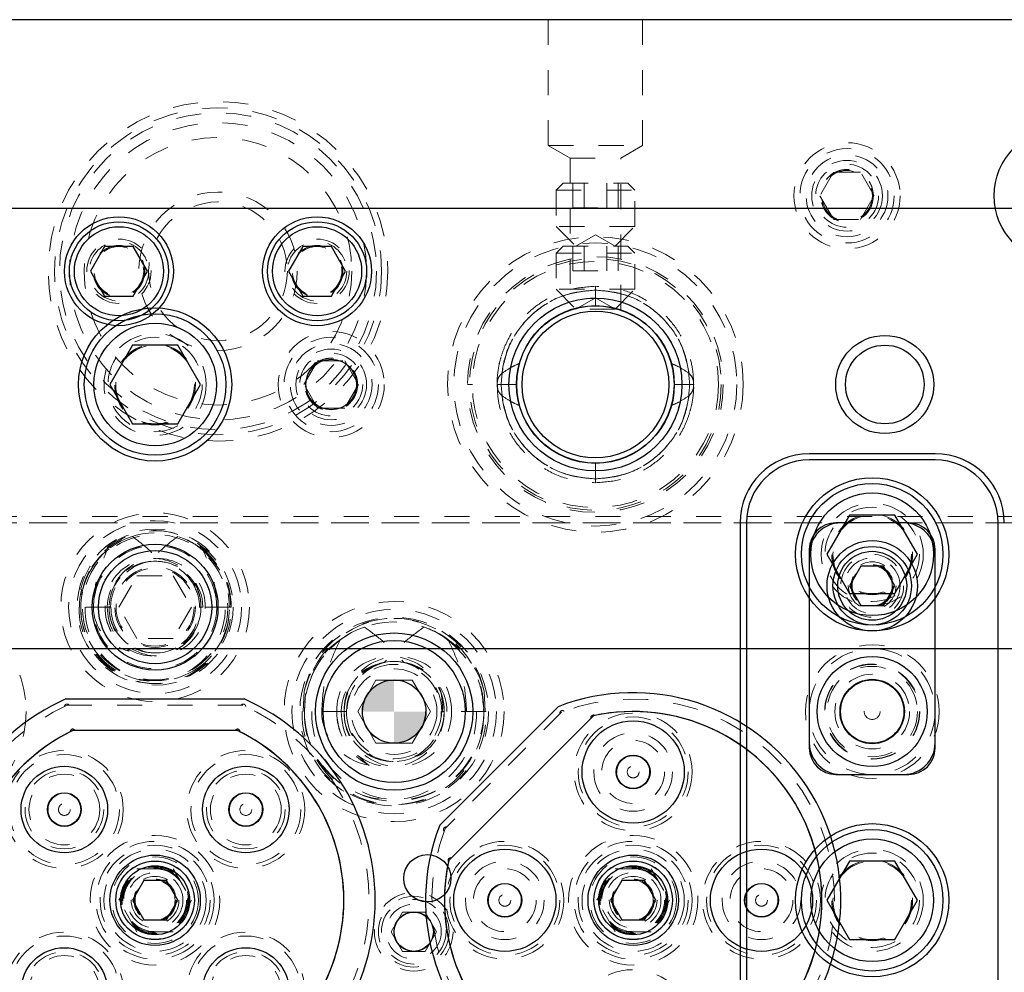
# Model space of a CAD drawing. Header units: inches. Extents: x 220 to 877, y 4 to 174.
# Tile 262 of 656: x 343.71 to 347.62, y 158.14 to 161.92. Entities that reach past the tile are written whole.
import ezdxf

# ---------------------------------------------------------------- set-up
doc = ezdxf.new("R2010")
doc.units = ezdxf.units.IN
doc.header["$LTSCALE"] = 0.5
doc.header["$MEASUREMENT"] = 0
doc.linetypes.add('HIDDEN', pattern=[0.225, 0.15, -0.075])
for name, color, linetype in [('APP-M-S', 30, 'Continuous'), ('APP-M-S2', 1, 'Continuous'), ('DIE-M-S', 8, 'Continuous'), ('DIE-M-S2', 1, 'Continuous'), ('DIE-M-S3', 8, 'Continuous'), ('DSS-M-S', 53, 'Continuous'), ('DST-M-S', 53, 'Continuous'), ('PAD-M-S', 135, 'Continuous'), ('PBU-M-S', 8, 'Continuous'), ('PUN-M-S', 8, 'Continuous'), ('SID-M-S2', 1, 'Continuous'), ('ST1-M-S', 193, 'Continuous'), ('ST2-M-S', 193, 'Continuous'), ('SVD-M-S', 8, 'Continuous'), ('SVE-M-S', 8, 'Continuous'), ('SVF-M-S', 8, 'Continuous')]:
    doc.layers.add(name, color=color, linetype=linetype)

msp = doc.modelspace()

# ---------------------------------------------------------------- hatches: boundary and pattern name
at = {"layer": 'APP-M-S'}
h = msp.add_hatch(color=256, dxfattribs=at)
h.paths.add_polyline_path([(345.19763, 159.17488), (345.19763, 159.30088, 0.4142136), (345.07163, 159.17488)])
h.paths.add_polyline_path([(345.19763, 159.04888, 0.4142136), (345.32363, 159.17488), (345.19763, 159.17488)])

# ---------------------------------------------------------------- linework, layer by layer
at = {"layer": 'APP-M-S', "linetype": 'Continuous', "lineweight": 25}
msp.add_line((348.99763, 159.42488), (318.59763, 159.42488), dxfattribs=at)
msp.add_circle((345.19763, 159.17488), 0.126, dxfattribs=at)
at = {"layer": 'APP-M-S2', "linetype": 'Continuous', "lineweight": 25}
msp.add_circle((347.09763, 159.17488), 0.126, dxfattribs=at)
at = {"layer": 'DIE-M-S', "linetype": 'Continuous', "lineweight": 25}
for p, q in [((349.24763, 161.17488), (334.99763, 161.17488)), ((347.24263, 159.92488), (346.95263, 159.92488)), ((346.84763, 159.81988), (346.84763, 159.02988)), ((347.34763, 159.02988), (347.34763, 159.81988)), ((345.97971, 159.14791), (345.4246, 158.5928)), ((344.56589, 159.09988), (343.92937, 159.09988)), ((346.95263, 158.92488), (347.24263, 158.92488))]:
    msp.add_line(p, q, dxfattribs=at)
for centre, radius in [((344.24763, 160.47488), 0.3045), ((345.99763, 160.47488), 0.3135), ((347.14763, 160.47488), 0.195), ((347.14763, 160.47488), 0.15625), ((344.94763, 160.47488), 0.1005), ((345.19763, 159.17488), 0.3125), ((345.27563, 158.29988), 0.0785)]:
    msp.add_circle(centre, radius, dxfattribs=at)
at = {"layer": 'DIE-M-S', "linetype": 'HIDDEN', "lineweight": 18}
msp.add_circle((344.24763, 160.47488), 0.203, dxfattribs=at)
at = {"layer": 'DIE-M-S', "linetype": 'Continuous', "lineweight": 25}
for centre, radius, start, end in [((346.95263, 159.81988), 0.105, 90, 180), ((347.24263, 159.81988), 0.105, 0, 90), ((346.14763, 158.42488), 0.75, 168.21871, 101.78129), ((345.98936, 159.1505), 0.01, 59.1172, 195), ((344.24763, 158.42488), 0.75, 116.69384, 243.30616), ((343.92071, 159.09488), 0.01, 30, 179.62891), ((344.57455, 159.09488), 0.01, 0.37109, 150), ((344.24763, 158.42488), 0.75, 296.69384, 63.30616), ((346.95263, 159.02988), 0.105, 180, 270), ((347.24263, 159.02988), 0.105, 270, 0), ((345.42201, 158.58315), 0.01, 75, 210.8828)]:
    msp.add_arc(centre, radius, start, end, dxfattribs=at)
at = {"layer": 'DIE-M-S2', "linetype": 'Continuous', "lineweight": 25}
for p, q in [((347.22263, 159.92488), (346.97263, 159.92488)), ((346.84763, 159.79988), (346.84763, 159.04988)), ((347.34763, 159.04988), (347.34763, 159.79988)), ((345.9899, 159.15811), (345.4144, 158.58261)), ((344.57455, 159.09988), (343.92071, 159.09988)), ((346.97263, 158.92488), (347.22263, 158.92488))]:
    msp.add_line(p, q, dxfattribs=at)
for centre, radius in [((347.09763, 159.67488), 0.1795), ((347.09763, 159.17488), 0.128), ((346.14763, 158.93488), 0.067), ((343.88701, 158.7855), 0.067), ((344.60825, 158.7855), 0.067), ((344.24763, 158.42488), 0.1795), ((346.14763, 158.42488), 0.1795), ((345.63763, 158.42488), 0.067), ((346.65763, 158.42488), 0.067)]:
    msp.add_circle(centre, radius, dxfattribs=at)
at = {"layer": 'DIE-M-S2', "linetype": 'HIDDEN', "lineweight": 18}
for centre in [(347.09763, 159.67488), (344.24763, 158.42488), (346.14763, 158.42488)]:
    msp.add_circle(centre, 0.1105, dxfattribs=at)
at = {"layer": 'DIE-M-S2', "linetype": 'Continuous', "lineweight": 25}
for centre, radius, start, end in [((346.97263, 159.79988), 0.125, 90, 180), ((347.22263, 159.79988), 0.125, 360, 90), ((346.14763, 158.42488), 0.75, 167.85988, 102.14012), ((344.24763, 158.42488), 0.75, 115.84193, 244.15807), ((344.24763, 158.42488), 0.75, 295.84193, 64.15807), ((346.97263, 159.04988), 0.125, 180, 270), ((347.22263, 159.04988), 0.125, 270, 0)]:
    msp.add_arc(centre, radius, start, end, dxfattribs=at)
at = {"layer": 'DIE-M-S3', "linetype": 'HIDDEN', "lineweight": 18}
for centre, radius in [((345.99763, 160.47488), 0.34375), ((344.94763, 160.47488), 0.211), ((344.94763, 160.47488), 0.1405), ((344.24763, 159.58988), 0.34375), ((344.24763, 159.58988), 0.31), ((344.24763, 159.58988), 0.245), ((344.24763, 159.58988), 0.16), ((344.24763, 159.58988), 0.155), ((347.09763, 159.67488), 0.0795), ((345.19763, 159.17488), 0.40625), ((345.19763, 159.17488), 0.375), ((347.09763, 159.17488), 0.14844), ((346.14763, 158.93488), 0.125), ((343.88701, 158.7855), 0.14062), ((344.60825, 158.7855), 0.14062), ((345.63763, 158.42488), 0.125), ((346.65763, 158.42488), 0.125), ((344.24763, 158.42488), 0.0795), ((346.14763, 158.42488), 0.0795), ((345.27563, 158.29988), 0.14062), ((343.88701, 158.06426), 0.14062), ((344.60825, 158.06426), 0.14062)]:
    msp.add_circle(centre, radius, dxfattribs=at)
at = {"layer": 'DIE-M-S3', "linetype": 'Continuous', "lineweight": 25}
for centre, radius in [((344.24763, 159.58988), 0.25), ((344.24763, 159.58988), 0.225), ((345.19763, 159.17488), 0.2825), ((345.19763, 159.17488), 0.126)]:
    msp.add_circle(centre, radius, dxfattribs=at)
at = {"layer": 'DSS-M-S', "linetype": 'HIDDEN', "lineweight": 18}
for centre, radius in [((344.24763, 160.47488), 0.15625), ((347.09763, 159.67488), 0.125), ((347.09763, 159.17488), 0.17969), ((346.14763, 158.93488), 0.15625), ((343.88701, 158.7855), 0.15625), ((344.60825, 158.7855), 0.15625), ((345.63763, 158.42488), 0.15625), ((346.65763, 158.42488), 0.15625), ((344.24763, 158.42488), 0.125), ((346.14763, 158.42488), 0.125), ((345.27563, 158.29988), 0.1285), ((343.88701, 158.06426), 0.15625), ((344.60825, 158.06426), 0.15625)]:
    msp.add_circle(centre, radius, dxfattribs=at)
at = {"layer": 'DST-M-S', "linetype": 'Continuous', "lineweight": 25}
for p, q in [((347.34763, 160.19988), (346.84763, 160.19988)), ((347.34763, 160.17488), (346.84763, 160.17488)), ((346.57263, 159.92488), (346.57263, 156.92488)), ((346.59763, 159.92488), (346.59763, 156.92488)), ((347.59763, 156.92488), (347.59763, 159.92488))]:
    msp.add_line(p, q, dxfattribs=at)
at = {"layer": 'DST-M-S', "linetype": 'HIDDEN', "lineweight": 18}
for centre, radius in [((344.49763, 160.92488), 0.65), ((344.49763, 160.92488), 0.62992), ((344.49763, 160.92488), 0.59055), ((344.49763, 160.92488), 0.5315), ((344.49763, 160.92488), 0.31496), ((344.49763, 160.92488), 0.27559), ((344.10393, 160.92488), 0.12795), ((344.89133, 160.92488), 0.12795), ((347.09763, 159.79988), 0.203), ((347.09763, 159.79988), 0.15625), ((347.09763, 159.17488), 0.26563), ((344.24763, 158.42488), 0.21875), ((346.14763, 158.42488), 0.21875), ((347.09763, 158.42488), 0.203), ((347.09763, 158.42488), 0.15625)]:
    msp.add_circle(centre, radius, dxfattribs=at)
at = {"layer": 'DST-M-S', "linetype": 'Continuous', "lineweight": 25}
for centre, radius in [((344.10393, 160.92488), 0.21654), ((344.89133, 160.92488), 0.21654), ((345.99763, 160.47488), 0.34375), ((347.09763, 159.79988), 0.3045), ((347.09763, 158.42488), 0.3045)]:
    msp.add_circle(centre, radius, dxfattribs=at)
for centre, radius, start, end in [((346.84763, 159.92488), 0.275, 90, 180), ((346.84763, 159.92488), 0.25, 90, 180), ((347.34763, 159.92488), 0.275, 0, 90), ((347.34763, 159.92488), 0.25, 0, 90)]:
    msp.add_arc(centre, radius, start, end, dxfattribs=at)
at = {"layer": 'PAD-M-S', "linetype": 'HIDDEN', "lineweight": 18}
for p, q in [((344.59674, 159.19988), (343.89852, 159.19988)), ((345.86285, 159.17248), (345.40003, 158.70966))]:
    msp.add_line(p, q, dxfattribs=at)
for centre, radius in [((346.99763, 161.22488), 0.1005), ((345.99763, 160.47488), 0.5875), ((345.99763, 160.47488), 0.5), ((346.14763, 158.93488), 0.23412), ((346.14763, 158.93488), 0.15625), ((343.88701, 158.7855), 0.23412), ((344.60825, 158.7855), 0.23412), ((343.88701, 158.7855), 0.15625), ((344.60825, 158.7855), 0.15625), ((344.24763, 158.42488), 0.2575), ((346.14763, 158.42488), 0.2575), ((345.63763, 158.42488), 0.23413), ((346.65763, 158.42488), 0.23413), ((344.24763, 158.42488), 0.172), ((345.63763, 158.42488), 0.15625), ((346.14763, 158.42488), 0.172), ((346.65763, 158.42488), 0.15625), ((343.88701, 158.06426), 0.23412), ((344.60825, 158.06426), 0.23412), ((343.88701, 158.06426), 0.15625), ((344.60825, 158.06426), 0.15625), ((346.14763, 157.91488), 0.23413)]:
    msp.add_circle(centre, radius, dxfattribs=at)
for centre, radius, start, end in [((344.24763, 158.42488), 0.85, 114.24963, 245.75037), ((343.89763, 159.19488), 0.01, 30, 180), ((344.59763, 159.19488), 0.01, 0, 150), ((344.24763, 158.42488), 0.85, 294.24963, 65.75037), ((346.14763, 158.42488), 0.8, 159.14685, 110.85315), ((345.8662, 159.16876), 0.01, 48.22755, 195), ((345.40375, 158.70631), 0.01, 75, 221.77245)]:
    msp.add_arc(centre, radius, start, end, dxfattribs=at)
at = {"layer": 'PBU-M-S', "linetype": 'HIDDEN', "lineweight": 18}
msp.add_line((349.24763, 161.92488), (334.99763, 161.92488), dxfattribs=at)
for centre, radius in [((344.49763, 160.92488), 0.675), ((346.99763, 161.22488), 0.211), ((346.99763, 161.22488), 0.1405), ((344.24763, 158.42488), 0.1285), ((346.14763, 158.42488), 0.1285)]:
    msp.add_circle(centre, radius, dxfattribs=at)
at = {"layer": 'PUN-M-S', "linetype": 'HIDDEN', "lineweight": 18}
for centre, radius in [((347.09763, 159.17488), 0.1875), ((347.09763, 159.17488), 0.126), ((347.09763, 159.17488), 0.0315), ((346.14763, 158.93488), 0.2185), ((346.14763, 158.93488), 0.15625), ((343.88701, 158.7855), 0.2185), ((344.60825, 158.7855), 0.2185), ((346.14763, 158.93488), 0.065), ((346.14763, 158.93488), 0.0235), ((343.88701, 158.7855), 0.15625), ((344.60825, 158.7855), 0.15625), ((343.88701, 158.7855), 0.065), ((344.60825, 158.7855), 0.065), ((343.88701, 158.7855), 0.0235), ((344.60825, 158.7855), 0.0235), ((345.63763, 158.42488), 0.2185), ((346.65763, 158.42488), 0.2185), ((345.63763, 158.42488), 0.15625), ((346.65763, 158.42488), 0.15625), ((345.63763, 158.42488), 0.065), ((346.65763, 158.42488), 0.065), ((345.63763, 158.42488), 0.0235), ((346.65763, 158.42488), 0.0235), ((343.88701, 158.06426), 0.2185), ((344.60825, 158.06426), 0.2185), ((343.88701, 158.06426), 0.15625), ((344.60825, 158.06426), 0.15625)]:
    msp.add_circle(centre, radius, dxfattribs=at)
at = {"layer": 'SID-M-S2'}
msp.add_circle((345.32963, 158.51215), 0.094, dxfattribs=at)
at = {"layer": 'ST1-M-S', "linetype": 'Continuous', "lineweight": 25}
for p, q in [((349.24763, 161.92488), (334.99763, 161.92488)), ((343.89319, 159.22488), (344.60207, 159.22488)), ((345.3786, 158.72359), (345.84892, 159.19391))]:
    msp.add_line(p, q, dxfattribs=at)
at = {"layer": 'ST1-M-S', "linetype": 'HIDDEN', "lineweight": 18}
for p, q in [((345.81013, 161.92488), (345.81013, 161.42488)), ((346.18513, 161.42488), (346.18513, 161.92488)), ((345.81013, 161.42488), (346.18513, 161.42488)), ((345.81013, 161.42488), (345.89713, 161.37465)), ((346.09813, 161.37465), (346.18513, 161.42488)), ((345.89713, 161.37465), (346.09813, 161.37465)), ((345.89713, 161.37465), (345.89713, 160.77107)), ((346.09813, 160.77115), (346.09813, 161.37465)), ((334.99763, 159.94988), (349.24763, 159.94988)), ((334.99763, 159.92488), (349.24763, 159.92488))]:
    msp.add_line(p, q, dxfattribs=at)
at = {"layer": 'ST1-M-S', "linetype": 'Continuous', "lineweight": 25}
for centre, radius in [((347.84763, 161.22488), 0.26565), ((347.09763, 159.17488), 0.21875)]:
    msp.add_circle(centre, radius, dxfattribs=at)
at = {"layer": 'ST1-M-S', "linetype": 'HIDDEN', "lineweight": 18}
for radius in [0.17, 0.125]:
    msp.add_circle((345.19763, 159.17488), radius, dxfattribs=at)
at = {"layer": 'ST1-M-S', "linetype": 'Continuous', "lineweight": 25}
for centre, radius, start, end in [((346.14763, 158.42488), 0.825, 158.77275, 111.22725), ((344.24763, 158.42488), 0.875, 113.89551, 246.10449), ((344.24763, 158.42488), 0.875, 293.89551, 66.10449)]:
    msp.add_arc(centre, radius, start, end, dxfattribs=at)
at = {"layer": 'ST2-M-S', "linetype": 'HIDDEN', "lineweight": 18}
msp.add_line((349.24763, 159.92488), (342.37263, 159.92488), dxfattribs=at)
for centre, radius in [((344.24763, 159.58988), 0.28906), ((345.19763, 159.17488), 0.1875)]:
    msp.add_circle(centre, radius, dxfattribs=at)
at = {"layer": 'ST2-M-S', "linetype": 'Continuous', "lineweight": 25}
for centre, radius in [((347.09763, 159.17488), 0.127), ((346.14763, 158.93488), 0.20312), ((346.14763, 158.93488), 0.066), ((343.88701, 158.7855), 0.17188), ((344.60825, 158.7855), 0.17188), ((343.88701, 158.7855), 0.066), ((344.60825, 158.7855), 0.066), ((345.63763, 158.42488), 0.20312), ((346.65763, 158.42488), 0.20312), ((345.63763, 158.42488), 0.066), ((346.65763, 158.42488), 0.066), ((343.88701, 158.06426), 0.17187), ((344.60825, 158.06426), 0.17188)]:
    msp.add_circle(centre, radius, dxfattribs=at)
at = {"layer": 'SVD-M-S', "linetype": 'Continuous', "lineweight": 25}
for p, q in [((344.15756, 160.63088), (344.0675, 160.47488)), ((344.3377, 160.63088), (344.15756, 160.63088)), ((344.42776, 160.47488), (344.3377, 160.63088)), ((344.0675, 160.47488), (344.15756, 160.31888)), ((344.3377, 160.31888), (344.42776, 160.47488)), ((344.15756, 160.31888), (344.3377, 160.31888)), ((347.05252, 159.753), (347.00742, 159.67488)), ((347.14274, 159.753), (347.05252, 159.753)), ((347.18784, 159.67488), (347.14274, 159.753)), ((347.00742, 159.67488), (347.05252, 159.59675)), ((347.14274, 159.59675), (347.18784, 159.67488)), ((347.05252, 159.59675), (347.14274, 159.59675)), ((345.18179, 159.29988), (345.21347, 159.29988)), ((345.08146, 159.22366), (345.0973, 159.2511)), ((345.29796, 159.2511), (345.3138, 159.22366)), ((345.0973, 159.09866), (345.08146, 159.1261)), ((345.3138, 159.1261), (345.29796, 159.09866)), ((345.21347, 159.04988), (345.18179, 159.04988)), ((344.20252, 158.503), (344.15742, 158.42488)), ((344.29274, 158.503), (344.20252, 158.503)), ((344.33784, 158.42488), (344.29274, 158.503)), ((346.10252, 158.503), (346.05742, 158.42488)), ((346.19274, 158.503), (346.10252, 158.503)), ((346.23784, 158.42488), (346.19274, 158.503)), ((344.15742, 158.42488), (344.20252, 158.34675)), ((344.29274, 158.34675), (344.33784, 158.42488)), ((346.05742, 158.42488), (346.10252, 158.34675)), ((346.19274, 158.34675), (346.23784, 158.42488)), ((344.20252, 158.34675), (344.29274, 158.34675)), ((346.10252, 158.34675), (346.19274, 158.34675))]:
    msp.add_line(p, q, dxfattribs=at)
at = {"layer": 'SVD-M-S', "linetype": 'HIDDEN', "lineweight": 18}
for p, q in [((344.83938, 160.47488), (344.8935, 160.56863)), ((344.8935, 160.56863), (345.00176, 160.56863)), ((345.00176, 160.56863), (345.05588, 160.47488)), ((344.8935, 160.38113), (344.83938, 160.47488)), ((345.05588, 160.47488), (345.00176, 160.38113)), ((345.00176, 160.38113), (344.8935, 160.38113)), ((344.44674, 159.80797), (344.42984, 159.82227)), ((344.10329, 159.58988), (344.17546, 159.71488)), ((344.17546, 159.71488), (344.3198, 159.71488)), ((344.3198, 159.71488), (344.39197, 159.58988)), ((344.40079, 159.68859), (344.4065, 159.66634)), ((344.07236, 159.58988), (343.94538, 159.58988)), ((344.17546, 159.46488), (344.10329, 159.58988)), ((344.39197, 159.58988), (344.3198, 159.46488)), ((344.43745, 159.58988), (344.4229, 159.58988)), ((344.54988, 159.58988), (344.43745, 159.58988)), ((344.3198, 159.46488), (344.17546, 159.46488)), ((345.43945, 159.43648), (345.39638, 159.47054)), ((345.45568, 159.42049), (345.43945, 159.43648)), ((345.0973, 159.2511), (345.12546, 159.29988)), ((345.12546, 159.29988), (345.18179, 159.29988)), ((345.21347, 159.29988), (345.2698, 159.29988)), ((345.2698, 159.29988), (345.29796, 159.2511)), ((344.84031, 159.25622), (344.83567, 159.17488)), ((345.55959, 159.17488), (345.55495, 159.25622)), ((345.05329, 159.17488), (345.08146, 159.22366)), ((345.3138, 159.22366), (345.34197, 159.17488)), ((345.00866, 159.17488), (344.8316, 159.17488)), ((345.08146, 159.1261), (345.05329, 159.17488)), ((345.34197, 159.17488), (345.3138, 159.1261)), ((345.3866, 159.17488), (345.39638, 159.17488)), ((345.56366, 159.17488), (345.39638, 159.17488)), ((345.12546, 159.04988), (345.0973, 159.09866)), ((345.29796, 159.09866), (345.2698, 159.04988)), ((345.18179, 159.04988), (345.12546, 159.04988)), ((345.2698, 159.04988), (345.21347, 159.04988)), ((345.18545, 158.29988), (345.23054, 158.37798)), ((345.23054, 158.37798), (345.32072, 158.37798)), ((345.32072, 158.37798), (345.36581, 158.29988)), ((345.23054, 158.22178), (345.18545, 158.29988)), ((345.36581, 158.29988), (345.32072, 158.22178)), ((345.32072, 158.22178), (345.23054, 158.22178))]:
    msp.add_line(p, q, dxfattribs=at)
at = {"layer": 'SVD-M-S', "linetype": 'Continuous', "lineweight": 25}
for centre, radius in [((344.24763, 160.47488), 0.28125), ((344.24763, 160.47488), 0.24375), ((347.09763, 159.67488), 0.156), ((347.09763, 159.67488), 0.137), ((344.24763, 158.42488), 0.156), ((344.24763, 158.42488), 0.137), ((346.14763, 158.42488), 0.156), ((346.14763, 158.42488), 0.137), ((345.27563, 158.29988), 0.078)]:
    msp.add_circle(centre, radius, dxfattribs=at)
at = {"layer": 'SVD-M-S', "linetype": 'HIDDEN', "lineweight": 18}
for centre, radius in [((344.24763, 160.47488), 0.1875), ((344.24763, 160.47488), 0.16072), ((344.24763, 160.47488), 0.16045), ((344.24763, 160.47488), 0.15993), ((344.94763, 160.47488), 0.1875), ((344.94763, 160.47488), 0.1625), ((344.94763, 160.47488), 0.125), ((344.94763, 160.47488), 0.10497), ((344.94763, 160.47488), 0.1047), ((344.94763, 160.47488), 0.10418), ((344.24763, 159.58988), 0.375), ((344.24763, 159.58988), 0.18221), ((347.09763, 159.67488), 0.095), ((347.09763, 159.67488), 0.08397), ((347.09763, 159.67488), 0.0837), ((347.09763, 159.67488), 0.08318), ((343.29763, 159.17488), 0.4375), ((345.19763, 159.17488), 0.4375), ((345.19763, 159.17488), 0.19875), ((344.24763, 158.42488), 0.095), ((344.24763, 158.42488), 0.08397), ((344.24763, 158.42488), 0.0837), ((344.24763, 158.42488), 0.08318), ((346.14763, 158.42488), 0.095), ((346.14763, 158.42488), 0.08397), ((346.14763, 158.42488), 0.0837), ((346.14763, 158.42488), 0.08318), ((345.27563, 158.29988), 0.15625), ((345.27563, 158.29988), 0.10938)]:
    msp.add_circle(centre, radius, dxfattribs=at)
for centre, radius, start, end in [((344.24327, 159.59644), 0.29796, 32.96782, 181.2606), ((344.2511, 159.59485), 0.29882, 359.04661, 180.95339), ((344.24488, 159.59188), 0.29257, 107.48638, 180.39147), ((344.24763, 159.58988), 0.29531, 51.90071, 0), ((344.25446, 159.59799), 0.28553, 46.15103, 72.92672), ((344.23924, 159.59311), 0.19063, 359.02997, 180.97003), ((344.25602, 159.59311), 0.19063, 359.02997, 180.97003), ((344.24553, 159.59225), 0.18013, 82.17111, 180.75512), ((344.25257, 159.59355), 0.17926, 98.7849, 156.04284), ((344.24973, 159.59225), 0.18013, 359.24488, 97.82889), ((344.24269, 159.59355), 0.17926, 23.95716, 81.2151), ((344.24416, 159.58491), 0.29882, 179.04661, 0.95339), ((344.2511, 159.58491), 0.29882, 179.04661, 0.95339), ((344.23924, 159.58511), 0.28696, 179.04661, 0.95339), ((344.25602, 159.58511), 0.28696, 179.04661, 0.95339), ((344.23924, 159.58665), 0.19063, 179.02997, 0.97003), ((344.25457, 159.58909), 0.20593, 179.77925, 237.8416), ((344.25602, 159.58665), 0.19063, 179.02997, 0.97003), ((344.24416, 159.58685), 0.17877, 179.02997, 0.97003), ((344.2511, 159.58685), 0.17877, 179.02997, 0.97003), ((345.19359, 159.18483), 0.36043, 358.4181, 168.57537), ((345.20167, 159.18483), 0.36043, 11.42463, 181.5819), ((345.19301, 159.17815), 0.35164, 108.87727, 180.53304), ((345.19763, 159.17488), 0.35625, 56.08967, 14.72257), ((345.20972, 159.18921), 0.33878, 51.38503, 71.71349), ((345.1831, 159.1803), 0.21335, 358.54323, 181.45677), ((345.21216, 159.1803), 0.21335, 358.54323, 181.45677), ((345.19435, 159.17888), 0.19551, 77.47985, 181.17228), ((345.20748, 159.17703), 0.19883, 104.25371, 180.61984), ((345.20091, 159.17888), 0.19551, 358.82772, 102.52015), ((345.18778, 159.17703), 0.19883, 359.38016, 75.74629), ((345.19274, 159.1657), 0.36125, 178.54323, 1.45677), ((345.20252, 159.1657), 0.36125, 178.54323, 1.45677), ((345.1831, 159.16651), 0.34182, 178.59677, 1.40323), ((345.21216, 159.16651), 0.34182, 178.59677, 1.40323), ((345.1831, 159.16946), 0.21335, 178.54323, 1.45677), ((345.20949, 159.17328), 0.23968, 179.61661, 242.34623), ((345.21216, 159.16946), 0.21335, 178.54323, 1.45677), ((345.19274, 159.17021), 0.19392, 178.62044, 1.37956), ((345.20252, 159.17021), 0.19392, 178.62044, 1.37956)]:
    msp.add_arc(centre, radius, start, end, dxfattribs=at)
for centre, major_axis, ratio, start_param, end_param in [((344.24494, 159.58988), (-0.298, 0), 0.9770185, 5.3589201, 6.2831853), ((344.25032, 159.58988), (0.298, 0), 0.9770185, 0, 0.9242652), ((344.24383, 159.58988), (-0.18602, 0), 0.9770185, 4.8127458, 6.2831853), ((344.25143, 159.58988), (0.18602, 0), 0.9770185, 0, 1.4704395), ((344.25032, 159.58988), (-0.17952, 0), 0.9770185, 5.8321061, 6.2831853), ((344.24494, 159.58988), (0.17952, 0), 0.9770185, 0, 0.4510792), ((344.19702, 159.58988), (-0.19435, 0), 0.9353071, 0, 1.2996527), ((344.2899, 159.58988), (0.23209, 0), 0.9661431, 3.1415927, 4.0379113), ((345.19213, 159.17488), (-0.36175, 0), 0.966834, 5.275983, 6.0484615), ((345.20313, 159.17488), (0.36175, 0), 0.966834, 0.2347238, 1.0072023), ((345.19206, 159.17488), (-0.20432, 0), 0.966834, 4.8772739, 6.2831853), ((345.2032, 159.17488), (0.20432, 0), 0.966834, 0, 1.4059114), ((345.14383, 159.17488), (-0.23405, 0), 0.9318009, 0, 1.3747819), ((345.27677, 159.17488), (0.28903, 0), 0.9410518, 3.1415927, 4.0466314)]:
    msp.add_ellipse(centre, major_axis=major_axis, ratio=ratio, start_param=start_param, end_param=end_param, dxfattribs=at)
for points, knots in [([(344.15697, 159.87093), (344.18031, 159.85328), (344.22063, 159.82278), (344.25542, 159.78614), (344.27007, 159.77071)], [0, 0, 0, 0, 0.5788633, 1, 1, 1, 1]), ([(344.33829, 159.87093), (344.31495, 159.85328), (344.27463, 159.82278), (344.23984, 159.78614), (344.22519, 159.77071)], [0, 0, 0, 0, 0.5788633, 1, 1, 1, 1]), ([(344.00267, 159.58988), (344.00441, 159.62207), (344.00861, 159.6996), (344.03802, 159.77172), (344.05522, 159.8139)], [0, 0, 0, 0, 0.41514884, 1, 1, 1, 1]), ([(344.44004, 159.8139), (344.46298, 159.78988), (344.50882, 159.74187), (344.53894, 159.65952), (344.54189, 159.60808), (344.54294, 159.58988)], [0, 0, 0, 0, 0.3929723, 0.7852535, 1, 1, 1, 1]), ([(344.49259, 159.58988), (344.49085, 159.62207), (344.48665, 159.6996), (344.45724, 159.77172), (344.44004, 159.8139)], [0, 0, 0, 0, 0.4151488, 1, 1, 1, 1]), ([(345.07924, 159.51088), (345.10529, 159.49186), (345.16247, 159.4501), (345.21056, 159.39807), (345.23674, 159.36974)], [0, 0, 0, 0, 0.4555436, 1, 1, 1, 1]), ([(345.31602, 159.51088), (345.28997, 159.49186), (345.23279, 159.4501), (345.1847, 159.39807), (345.15852, 159.36974)], [0, 0, 0, 0, 0.45554356, 1, 1, 1, 1]), ([(344.90979, 159.17488), (344.9119, 159.21119), (344.9158, 159.27832), (344.94279, 159.37382), (344.96909, 159.43025), (344.98238, 159.45875)], [0, 0, 0, 0, 0.3683413, 0.6809026, 1, 1, 1, 1]), ([(345.41288, 159.45875), (345.44235, 159.43139), (345.50122, 159.37675), (345.54665, 159.27279), (345.55176, 159.20357), (345.55388, 159.17488)], [0, 0, 0, 0, 0.3700032, 0.7388839, 1, 1, 1, 1]), ([(345.48547, 159.17488), (345.48336, 159.21119), (345.47946, 159.27832), (345.45247, 159.37382), (345.42617, 159.43025), (345.41288, 159.45875)], [0, 0, 0, 0, 0.3683413, 0.6809026, 1, 1, 1, 1]), ([(345.38525, 159.24046), (345.38536, 159.23978), (345.38891, 159.21813), (345.38981, 159.19615), (345.39067, 159.17488)], [0, 0, 0, 0, 0.03181418, 1, 1, 1, 1])]:
    msp.add_open_spline(points, degree=3, knots=knots, dxfattribs=at)
at = {"layer": 'SVE-M-S', "linetype": 'HIDDEN', "lineweight": 18}
for p, q in [((345.86913, 161.27488), (345.84138, 161.24713)), ((345.86913, 161.27488), (346.12613, 161.27488)), ((345.90745, 161.17645), (345.90745, 161.27488)), ((345.95254, 161.17645), (345.95254, 161.27488)), ((346.04272, 161.17645), (346.04272, 161.27488)), ((346.08781, 161.17645), (346.08781, 161.27488)), ((346.15388, 161.24713), (346.12613, 161.27488)), ((345.84138, 161.24713), (346.15388, 161.24713)), ((345.84138, 161.24713), (345.84138, 161.10313)), ((346.15388, 161.10313), (346.15388, 161.24713)), ((345.90745, 161.17645), (346.08781, 161.17645)), ((346.15388, 161.10313), (345.84138, 161.10313)), ((345.84138, 161.10313), (345.91963, 161.02488)), ((345.99763, 161.06991), (345.91963, 161.02488)), ((346.07563, 161.02488), (345.99763, 161.06991)), ((346.07563, 161.02488), (346.15388, 161.10313)), ((345.86913, 161.02488), (345.84138, 160.99713)), ((345.84138, 160.99713), (346.15388, 160.99713)), ((345.84138, 160.99713), (345.84138, 160.85313)), ((345.86913, 161.02488), (346.12613, 161.02488)), ((345.90745, 160.92645), (345.90745, 161.02488)), ((345.95254, 160.92645), (345.95254, 161.02488)), ((346.04272, 160.92645), (346.04272, 161.02488)), ((346.08781, 160.92645), (346.08781, 161.02488)), ((346.15388, 160.99713), (346.12613, 161.02488)), ((346.15388, 160.85313), (346.15388, 160.99713)), ((345.90745, 160.92645), (346.08781, 160.92645)), ((346.15388, 160.85313), (345.84138, 160.85313)), ((345.84138, 160.85313), (345.91963, 160.77488)), ((346.07563, 160.77488), (346.15388, 160.85313)), ((345.99763, 160.81991), (345.91963, 160.77488)), ((346.07563, 160.77488), (345.99763, 160.81991)), ((346.07563, 160.77488), (345.91963, 160.77488))]:
    msp.add_line(p, q, dxfattribs=at)
at = {"layer": 'SVE-M-S', "linetype": 'Continuous', "lineweight": 25}
for radius in [0.3125, 0.29167]:
    msp.add_circle((345.99763, 160.47488), radius, dxfattribs=at)
at = {"layer": 'SVE-M-S', "linetype": 'HIDDEN', "lineweight": 18}
msp.add_circle((345.99763, 160.47488), 0.29167, dxfattribs=at)
at = {"layer": 'SVF-M-S', "linetype": 'HIDDEN', "lineweight": 18}
for p, q in [((346.9435, 161.31863), (346.88938, 161.22488)), ((347.05176, 161.31863), (346.9435, 161.31863)), ((347.10588, 161.22488), (347.05176, 161.31863)), ((346.88938, 161.22488), (346.9435, 161.13113)), ((347.05176, 161.13113), (347.10588, 161.22488)), ((346.9435, 161.13113), (347.05176, 161.13113)), ((345.99763, 160.86553), (345.99763, 160.78753)), ((345.74728, 160.66216), (345.74728, 160.66216)), ((345.50843, 160.47488), (345.48943, 160.47488)), ((345.68509, 160.47487), (345.62267, 160.47487)), ((346.31017, 160.47489), (346.37259, 160.47489)), ((346.50583, 160.47488), (346.50583, 160.47488)), ((346.56013, 160.47488), (346.56013, 160.47488)), ((345.99763, 160.08423), (345.99763, 160.16223)), ((344.10329, 158.42488), (344.17546, 158.54988)), ((344.17546, 158.54988), (344.3198, 158.54988)), ((344.3198, 158.54988), (344.39197, 158.42488)), ((346.00329, 158.42488), (346.07546, 158.54988)), ((346.07546, 158.54988), (346.2198, 158.54988)), ((346.2198, 158.54988), (346.29197, 158.42488)), ((344.17546, 158.29988), (344.10329, 158.42488)), ((344.39197, 158.42488), (344.3198, 158.29988)), ((346.07546, 158.29988), (346.00329, 158.42488)), ((346.29197, 158.42488), (346.2198, 158.29988)), ((344.3198, 158.29988), (344.17546, 158.29988)), ((346.2198, 158.29988), (346.07546, 158.29988))]:
    msp.add_line(p, q, dxfattribs=at)
at = {"layer": 'SVF-M-S', "linetype": 'Continuous', "lineweight": 25}
for p, q in [((344.0471, 161.02331), (343.99028, 160.92488)), ((344.16075, 161.02331), (344.0471, 161.02331)), ((344.21758, 160.92488), (344.16075, 161.02331)), ((344.8345, 161.02331), (344.77768, 160.92488)), ((344.94816, 161.02331), (344.8345, 161.02331)), ((345.00498, 160.92488), (344.94816, 161.02331)), ((343.99028, 160.92488), (344.0471, 160.82645)), ((344.16075, 160.82645), (344.21758, 160.92488)), ((344.77768, 160.92488), (344.8345, 160.82645)), ((344.94816, 160.82645), (345.00498, 160.92488)), ((344.0471, 160.82645), (344.16075, 160.82645)), ((344.8345, 160.82645), (344.94816, 160.82645)), ((347.00756, 159.95588), (346.9175, 159.79988)), ((347.1877, 159.95588), (347.00756, 159.95588)), ((347.27776, 159.79988), (347.1877, 159.95588)), ((346.9175, 159.79988), (347.00756, 159.64388)), ((347.1877, 159.64388), (347.27776, 159.79988)), ((347.00756, 159.64388), (347.1877, 159.64388)), ((347.00756, 158.58088), (346.9175, 158.42488)), ((347.1877, 158.58088), (347.00756, 158.58088)), ((347.27776, 158.42488), (347.1877, 158.58088)), ((346.9175, 158.42488), (347.00756, 158.26888)), ((347.1877, 158.26888), (347.27776, 158.42488)), ((347.00756, 158.26888), (347.1877, 158.26888))]:
    msp.add_line(p, q, dxfattribs=at)
at = {"layer": 'SVF-M-S', "linetype": 'HIDDEN', "lineweight": 18}
for centre, radius in [((346.99763, 161.22488), 0.1875), ((346.99763, 161.22488), 0.1625), ((346.99763, 161.22488), 0.125), ((346.99763, 161.22488), 0.10497), ((346.99763, 161.22488), 0.1047), ((346.99763, 161.22488), 0.10418), ((344.10393, 160.92488), 0.11811), ((344.10393, 160.92488), 0.10289), ((344.10393, 160.92488), 0.10262), ((344.10393, 160.92488), 0.1021), ((344.89133, 160.92488), 0.11811), ((344.89133, 160.92488), 0.10289), ((344.89133, 160.92488), 0.10262), ((344.89133, 160.92488), 0.1021), ((345.99763, 160.47488), 0.5625), ((344.10393, 160.92488), 0.09843), ((344.89133, 160.92488), 0.09843), ((345.99763, 160.47488), 0.5082), ((345.99763, 160.47488), 0.4892), ((347.09763, 159.79988), 0.1875), ((347.09763, 159.79988), 0.16072), ((347.09763, 159.79988), 0.16045), ((347.09763, 159.79988), 0.15993), ((347.09763, 159.17488), 0.25), ((347.09763, 159.17488), 0.18906), ((344.24763, 158.42488), 0.23438), ((346.14763, 158.42488), 0.23438), ((344.24763, 158.42488), 0.20312), ((346.14763, 158.42488), 0.20312), ((347.09763, 158.42488), 0.1875), ((344.24763, 158.42488), 0.15625), ((346.14763, 158.42488), 0.15625), ((347.09763, 158.42488), 0.16072), ((347.09763, 158.42488), 0.16045), ((347.09763, 158.42488), 0.15993), ((344.24763, 158.42488), 0.13297), ((344.24763, 158.42488), 0.1327), ((344.24763, 158.42488), 0.13218), ((346.14763, 158.42488), 0.13297), ((346.14763, 158.42488), 0.1327), ((346.14763, 158.42488), 0.13218)]:
    msp.add_circle(centre, radius, dxfattribs=at)
at = {"layer": 'SVF-M-S', "linetype": 'Continuous', "lineweight": 25}
for centre, radius in [((344.10393, 160.92488), 0.19685), ((344.89133, 160.92488), 0.19685), ((344.10393, 160.92488), 0.17717), ((344.89133, 160.92488), 0.17717), ((345.99763, 160.47488), 0.31265), ((347.09763, 159.79988), 0.28125), ((347.09763, 159.79988), 0.24375), ((347.09763, 158.42488), 0.28125), ((347.09763, 158.42488), 0.24375)]:
    msp.add_circle(centre, radius, dxfattribs=at)
at = {"layer": 'SVF-M-S', "linetype": 'HIDDEN', "lineweight": 18}
for points, knots in [([(345.99763, 160.86553), (345.96402, 160.86296), (345.89986, 160.85806), (345.81399, 160.82308), (345.74556, 160.7767), (345.69435, 160.72396), (345.65814, 160.67103), (345.63445, 160.62161), (345.61966, 160.57673), (345.61079, 160.53199), (345.60634, 160.49823), (345.60754, 160.47826), (345.60774, 160.475)], [0, 0, 0, 0, 0.1642843, 0.3135734, 0.4477904, 0.5670794, 0.671348, 0.760539, 0.8346981, 0.9020185, 0.9840237, 1, 1, 1, 1]), ([(345.62267, 160.47489), (345.62576, 160.51151), (345.63194, 160.58479), (345.68129, 160.6854), (345.75924, 160.77254), (345.86806, 160.83692), (345.95444, 160.84562), (345.99763, 160.84997)], [0, 0, 0, 0, 0.1866588, 0.3734284, 0.5601675, 0.7800825, 1, 1, 1, 1]), ([(345.99763, 160.84997), (345.96099, 160.84677), (345.88773, 160.84038), (345.78689, 160.79148), (345.70023, 160.71301), (345.63555, 160.60449), (345.62696, 160.51808), (345.62267, 160.47487)], [0, 0, 0, 0, 0.1867859, 0.3735113, 0.5602438, 0.7800974, 1, 1, 1, 1]), ([(345.62515, 160.51853), (345.63179, 160.55188), (345.64507, 160.61859), (345.69796, 160.70752), (345.77507, 160.78341), (345.87767, 160.83879), (345.95764, 160.84624), (345.99763, 160.84997)], [0, 0, 0, 0, 0.1866411, 0.3734192, 0.5601372, 0.7800682, 1, 1, 1, 1]), ([(345.99763, 160.84997), (345.96371, 160.84723), (345.89589, 160.84173), (345.80132, 160.79973), (345.71731, 160.73162), (345.6501, 160.63641), (345.63353, 160.55782), (345.62524, 160.51853)], [0, 0, 0, 0, 0.1867762, 0.3735154, 0.5602057, 0.7801315, 1, 1, 1, 1]), ([(346.3875, 160.47515), (346.38711, 160.49174), (346.38617, 160.53156), (346.3711, 160.59654), (346.33971, 160.66972), (346.28715, 160.74247), (346.21168, 160.80693), (346.11254, 160.85525), (346.03701, 160.86201), (345.99763, 160.86553)], [0, 0, 0, 0, 0.0812569, 0.1949579, 0.3243989, 0.4696984, 0.6307018, 0.8074564, 1, 1, 1, 1]), ([(346.37259, 160.47489), (346.3695, 160.51151), (346.36332, 160.58479), (346.31397, 160.6854), (346.23602, 160.77254), (346.1272, 160.83692), (346.04082, 160.84562), (345.99763, 160.84997)], [0, 0, 0, 0, 0.1866588, 0.3734284, 0.5601675, 0.7800825, 1, 1, 1, 1]), ([(346.37011, 160.51853), (346.36347, 160.55188), (346.35019, 160.61859), (346.2973, 160.70752), (346.22019, 160.78341), (346.11759, 160.83879), (346.03762, 160.84624), (345.99763, 160.84997)], [0, 0, 0, 0, 0.1866411, 0.3734192, 0.5601372, 0.7800682, 1, 1, 1, 1]), ([(345.99763, 160.84997), (346.03155, 160.84723), (346.09937, 160.84173), (346.19394, 160.79973), (346.27795, 160.73162), (346.34516, 160.63641), (346.36173, 160.55782), (346.37002, 160.51853)], [0, 0, 0, 0, 0.1867762, 0.3735154, 0.5602057, 0.7801315, 1, 1, 1, 1]), ([(345.99763, 160.84997), (346.03427, 160.84677), (346.10753, 160.84038), (346.20837, 160.79148), (346.29503, 160.71301), (346.35971, 160.60449), (346.3683, 160.51808), (346.37259, 160.47487)], [0, 0, 0, 0, 0.1867859, 0.3735113, 0.5602438, 0.7800974, 1, 1, 1, 1]), ([(345.62257, 160.5825), (345.62173, 160.58005), (345.61647, 160.56458), (345.61099, 160.53188), (345.60627, 160.49824), (345.60753, 160.47826), (345.60774, 160.475)], [0, 0, 0, 0, 0.0713569, 0.449441, 0.910068, 1, 1, 1, 1]), ([(345.62509, 160.51854), (345.63776, 160.5273), (345.66039, 160.54294), (345.68549, 160.55415), (345.69653, 160.55909)], [0, 0, 0, 0, 0.559993, 1, 1, 1, 1]), ([(346.37017, 160.51854), (346.3575, 160.5273), (346.33487, 160.54294), (346.30977, 160.55415), (346.29873, 160.55909)], [0, 0, 0, 0, 0.559993, 1, 1, 1, 1]), ([(345.60698, 160.47488), (345.60773, 160.48423), (345.60905, 160.50089), (345.6202, 160.51316), (345.62509, 160.51854)], [0, 0, 0, 0, 0.5612126, 1, 1, 1, 1]), ([(346.38828, 160.47488), (346.38753, 160.48423), (346.38621, 160.50089), (346.37506, 160.51316), (346.37017, 160.51854)], [0, 0, 0, 0, 0.5612126, 1, 1, 1, 1]), ([(345.60698, 160.47488), (345.60773, 160.46553), (345.60905, 160.44887), (345.6202, 160.4366), (345.62509, 160.43122)], [0, 0, 0, 0, 0.5612126, 1, 1, 1, 1]), ([(345.62267, 160.47489), (345.6202, 160.47489), (345.61524, 160.47489), (345.60894, 160.47489), (345.6078, 160.47489), (345.60712, 160.47489)], [0, 0, 0, 0, 0.2808789, 0.5625042, 1, 1, 1, 1]), ([(345.60776, 160.47461), (345.60815, 160.45802), (345.60909, 160.4182), (345.62415, 160.35322), (345.65555, 160.28004), (345.70811, 160.20729), (345.78358, 160.14283), (345.88272, 160.09451), (345.95825, 160.08775), (345.99763, 160.08423)], [0, 0, 0, 0, 0.0812569, 0.1949579, 0.3243989, 0.4696984, 0.6307018, 0.8074564, 1, 1, 1, 1]), ([(345.99763, 160.09979), (345.96099, 160.10299), (345.88773, 160.10938), (345.78689, 160.15828), (345.70023, 160.23675), (345.63555, 160.34527), (345.62696, 160.43168), (345.62267, 160.47489)], [0, 0, 0, 0, 0.1867859, 0.3735113, 0.5602438, 0.7800974, 1, 1, 1, 1]), ([(345.62267, 160.47487), (345.62576, 160.43825), (345.63194, 160.36497), (345.68129, 160.26436), (345.75924, 160.17722), (345.86806, 160.11284), (345.95444, 160.10414), (345.99763, 160.09979)], [0, 0, 0, 0, 0.1866588, 0.3734284, 0.5601675, 0.7800825, 1, 1, 1, 1]), ([(345.99763, 160.09979), (346.03427, 160.10299), (346.10753, 160.10938), (346.20837, 160.15828), (346.29503, 160.23675), (346.35971, 160.34527), (346.3683, 160.43168), (346.37259, 160.47489)], [0, 0, 0, 0, 0.1867859, 0.3735113, 0.5602438, 0.7800974, 1, 1, 1, 1]), ([(346.37259, 160.47487), (346.3695, 160.43825), (346.36332, 160.36497), (346.31397, 160.26436), (346.23602, 160.17722), (346.1272, 160.11284), (346.04082, 160.10414), (345.99763, 160.09979)], [0, 0, 0, 0, 0.1866588, 0.3734284, 0.5601675, 0.7800825, 1, 1, 1, 1]), ([(345.99763, 160.08423), (346.03124, 160.0868), (346.0954, 160.0917), (346.18127, 160.12668), (346.2497, 160.17305), (346.30091, 160.2258), (346.33712, 160.27873), (346.36081, 160.32815), (346.3756, 160.37303), (346.38447, 160.41777), (346.38892, 160.45153), (346.38772, 160.4715), (346.38752, 160.47476)], [0, 0, 0, 0, 0.1642843, 0.3135734, 0.4477904, 0.5670794, 0.671348, 0.760539, 0.8346981, 0.9020185, 0.9840237, 1, 1, 1, 1]), ([(346.38828, 160.47488), (346.38753, 160.46553), (346.38621, 160.44887), (346.37506, 160.4366), (346.37017, 160.43122)], [0, 0, 0, 0, 0.5612126, 1, 1, 1, 1]), ([(346.37259, 160.47487), (346.37506, 160.47487), (346.38002, 160.47487), (346.38632, 160.47487), (346.38746, 160.47487), (346.38814, 160.47487)], [0, 0, 0, 0, 0.2808789, 0.5625042, 1, 1, 1, 1]), ([(346.37269, 160.36726), (346.37353, 160.36971), (346.37879, 160.38518), (346.38427, 160.41788), (346.38899, 160.45152), (346.38773, 160.4715), (346.38752, 160.47476)], [0, 0, 0, 0, 0.0713569, 0.449441, 0.910068, 1, 1, 1, 1]), ([(345.62509, 160.43122), (345.63776, 160.42246), (345.66039, 160.40682), (345.68549, 160.39561), (345.69653, 160.39067)], [0, 0, 0, 0, 0.559993, 1, 1, 1, 1]), ([(345.62515, 160.43123), (345.63179, 160.39788), (345.64507, 160.33117), (345.69796, 160.24224), (345.77507, 160.16635), (345.87767, 160.11097), (345.95764, 160.10352), (345.99763, 160.09979)], [0, 0, 0, 0, 0.1866411, 0.3734192, 0.5601372, 0.7800682, 1, 1, 1, 1]), ([(345.99763, 160.09979), (345.96371, 160.10253), (345.89589, 160.10802), (345.80132, 160.15003), (345.71731, 160.21814), (345.6501, 160.31335), (345.63353, 160.39194), (345.62524, 160.43123)], [0, 0, 0, 0, 0.1867762, 0.3735154, 0.5602057, 0.7801315, 1, 1, 1, 1]), ([(346.37011, 160.43123), (346.36347, 160.39788), (346.35019, 160.33117), (346.2973, 160.24224), (346.22019, 160.16635), (346.11759, 160.11097), (346.03762, 160.10352), (345.99763, 160.09979)], [0, 0, 0, 0, 0.1866411, 0.3734192, 0.5601372, 0.7800682, 1, 1, 1, 1]), ([(345.99763, 160.09979), (346.03155, 160.10253), (346.09937, 160.10802), (346.19394, 160.15003), (346.27795, 160.21814), (346.34516, 160.31335), (346.36173, 160.39194), (346.37002, 160.43123)], [0, 0, 0, 0, 0.1867762, 0.3735154, 0.5602057, 0.7801315, 1, 1, 1, 1]), ([(346.37017, 160.43122), (346.3575, 160.42246), (346.33487, 160.40682), (346.30977, 160.39561), (346.29873, 160.39067)], [0, 0, 0, 0, 0.559993, 1, 1, 1, 1])]:
    msp.add_open_spline(points, degree=3, knots=knots, dxfattribs=at)

doc.saveas('drawing.dxf')
